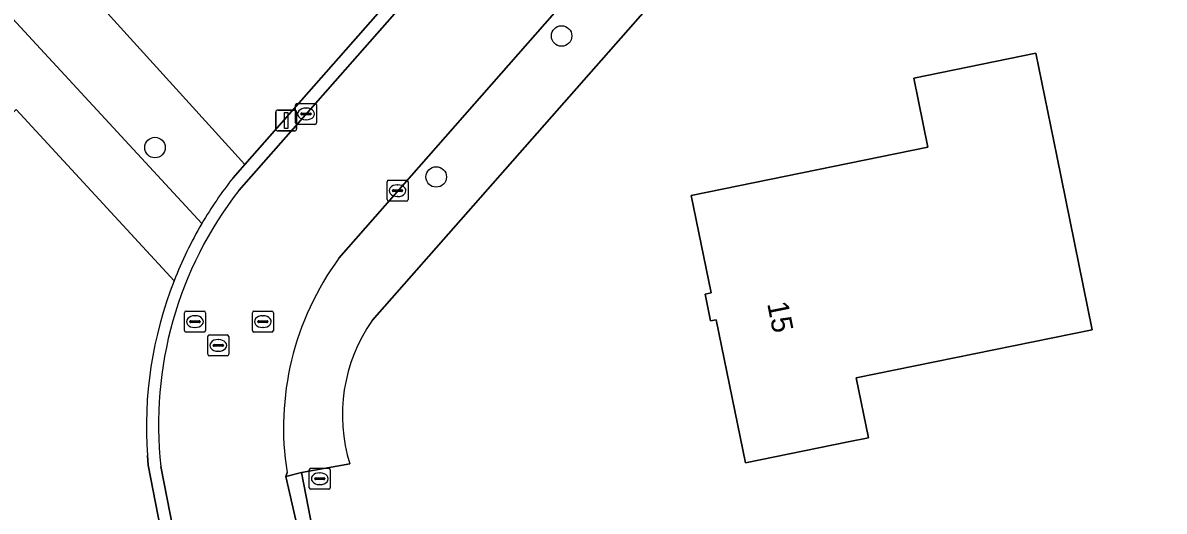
# Model space of a CAD drawing. Extents: x 157648 to 158502, y 379212 to 380938.
# Drawn here: x 158126.9 to 158181.3, y 380105.4 to 380128.7 of the extents above; entities that cross this region are included whole.
import ezdxf

# ---------------------------------------------------------------- set-up
doc = ezdxf.new("R2010")
doc.units = 0
for name, color, linetype in [('IMGEO_Boom', 7, 'Continuous'), ('IMGEO_Brandkraan', 7, 'Continuous'), ('IMGEO_Erf', 7, 'Continuous'), ('IMGEO_Groenvoorziening', 7, 'Continuous'), ('IMGEO_Kolk', 7, 'Continuous'), ('IMGEO_Lichtmast', 7, 'Continuous'), ('IMGEO_Pand', 7, 'Continuous'), ('IMGEO_Pand_nummerreeks', 7, 'Continuous'), ('IMGEO_Rijbaan_lokaal_open', 7, 'Continuous'), ('IMGEO_Rioolput', 7, 'Continuous'), ('IMGEO_Voetpad_open', 7, 'Continuous')]:
    doc.layers.add(name, color=color, linetype=linetype)

msp = doc.modelspace()

# ---------------------------------------------------------------- linework, layer by layer
at = {"layer": 'IMGEO_Boom'}
for centre in [(158152.584, 380128.087), (158133.188, 380122.76), (158146.604, 380121.358)]:
    msp.add_circle(centre, 0.489, dxfattribs=at)
at = {"layer": 'IMGEO_Brandkraan'}
for p, q in [((158140.547, 380106.527), (158140.547, 380107.379)), ((158140.622, 380107.453), (158141.474, 380107.453)), ((158141.035, 380107.233), (158141.06, 380107.233)), ((158141.548, 380107.379), (158141.548, 380106.527)), ((158140.806, 380106.947), (158140.806, 380106.959)), ((158141.244, 380106.91), (158140.846, 380106.91)), ((158140.849, 380106.996), (158141.247, 380106.996)), ((158141.058, 380106.673), (158141.033, 380106.673)), ((158141.29, 380106.959), (158141.29, 380106.947)), ((158141.474, 380106.453), (158140.622, 380106.453))]:
    msp.add_line(p, q, dxfattribs=at)
for points in [[(158140.547, 380106.527), (158140.547, 380107.379)], [(158140.622, 380107.453), (158141.474, 380107.453)], [(158141.548, 380107.379), (158141.548, 380106.527)], [(158141.474, 380106.453), (158140.622, 380106.453)]]:
    msp.add_lwpolyline(points, dxfattribs=at)
for centre, radius, start, end in [((158140.624, 380107.377), 0.0765, 91.552, 178.448), ((158140.624, 380107.377), 0.0765, 91.552, 178.448), ((158141.472, 380107.377), 0.0765, 1.552, 88.448), ((158141.472, 380107.377), 0.0765, 1.552, 88.448), ((158140.624, 380106.529), 0.0765, 181.552, 268.448), ((158140.624, 380106.529), 0.0765, 181.552, 268.448), ((158140.846, 380106.956), 0.0403, 85.8775, 175.7526), ((158140.843, 380106.946), 0.0366, 178.938, 274.7102), ((158141.247, 380106.953), 0.043, 264.8664, 352.4533), ((158141.251, 380106.958), 0.0386, 1.7309, 96.639), ((158141.472, 380106.529), 0.0765, 271.552, 358.448), ((158141.472, 380106.529), 0.0765, 271.552, 358.448)]:
    msp.add_arc(centre, radius, start, end, dxfattribs=at)
for centre, major_axis, ratio, start_param, end_param in [((158141.034, 380106.953), (-0.387, 0.002), 0.722429, 4.712389, 7.853982), ((158141.059, 380106.953), (-0.39, 0.002), 0.717154, 1.570796, 4.712389)]:
    msp.add_ellipse(centre, major_axis=major_axis, ratio=ratio, start_param=start_param, end_param=end_param, dxfattribs=at)
at = {"layer": 'IMGEO_Erf'}
for points in [[(158062.709, 380204.118), (158066.028, 380200.389), (158066.048, 380200.368), (158067.767, 380198.505), (158069.655, 380196.459), (158077.65, 380187.538), (158086.54, 380177.821), (158093, 380170.705), (158096.56, 380166.973), (158097.032, 380166.515), (158097.186, 380166.366), (158137.479, 380121.959), (158160.384, 380147.99)], [(158134.097, 380116.401), (158126.567, 380124.573), (158125.308, 380123.38), (158123.402, 380121.754), (158102.784, 380143.444), (158100.793, 380145.995), (158100.888, 380147.081), (158101.751, 380147.824), (158102.815, 380148.245), (158101.529, 380150.614), (158101.184, 380148.764), (158099.057, 380146.799), (158077.509, 380124.519), (158073.042, 380120), (158076.446, 380093.038), (158082.123, 380052.432), (158083.001, 380046.163), (158083.768, 380042.525), (158087.967, 380012.351), (158088.026, 380012.108), (158088.365, 380010.72), (158097.872, 379998.512), (158113.836, 379975.832)], [(158124.564, 379960.342), (158206.82, 380026.58), (158196.915, 380075.272), (158189.705, 380112.851), (158186.635, 380128.853), (158166.68, 380140.8), (158143.542, 380114.501)], [(158140.237, 380069.676), (158139.202, 380074.997), (158132.86, 380107.608), (158132.824, 380108.055)], [(158142.479, 380107.659), (158140.181, 380107.252), (158146.167, 380076.346), (158147.234, 380070.834)]]:
    msp.add_lwpolyline(points, dxfattribs=at)
msp.add_lwpolyline([(158161.354, 380107.709), (158159.962, 380114.542), (158159.689, 380114.487), (158159.427, 380115.77), (158159.718, 380115.83), (158158.771, 380120.476), (158170.058, 380122.776), (158169.385, 380126.079), (158175.204, 380127.265), (158176.203, 380122.366), (158177.896, 380114.057), (158166.639, 380111.763), (158167.222, 380108.905), (158166.254, 380108.708)], close=True, dxfattribs=at)
for centre, radius, start, end in [((158152.012, 380109.398), 19.235, 158.6505, 184.0047), ((158150.017, 380109.991), 7.891, 145.1458, 197.1921)]:
    msp.add_arc(centre, radius, start, end, dxfattribs=at)
at = {"layer": 'IMGEO_Groenvoorziening'}
for points in [[(158097.186, 380166.366), (158097.032, 380166.515), (158096.989, 380166.471), (158097.014, 380166.267), (158097.135, 380165.254), (158096.591, 380164.76), (158095.31, 380164.744), (158094.262, 380163.728), (158135.424, 380119.135)], [(158136.913, 380121.316), (158137.479, 380121.959), (158097.186, 380166.366)], [(158135.424, 380119.135), (158094.262, 380163.728)], [(158126.567, 380124.573), (158134.097, 380116.401)]]:
    msp.add_lwpolyline(points, dxfattribs=at)
for centre, radius, start, end in [((158152.026, 380109.4), 19.246, 141.7441, 149.6121), ((158151.933, 380109.433), 19.149, 149.5582, 158.6608)]:
    msp.add_arc(centre, radius, start, end, dxfattribs=at)
at = {"layer": 'IMGEO_Kolk'}
for p, q in [((158139.893, 380123.941), (158139.893, 380124.793)), ((158139.968, 380124.867), (158140.82, 380124.867)), ((158140.381, 380124.647), (158140.406, 380124.647)), ((158140.894, 380124.793), (158140.894, 380123.941)), ((158140.152, 380124.361), (158140.152, 380124.373)), ((158140.59, 380124.324), (158140.192, 380124.324)), ((158140.195, 380124.41), (158140.593, 380124.41)), ((158140.404, 380124.087), (158140.379, 380124.087)), ((158140.636, 380124.373), (158140.636, 380124.361)), ((158140.82, 380123.867), (158139.968, 380123.867)), ((158144.332, 380121.202), (158145.184, 380121.202)), ((158144.257, 380120.276), (158144.257, 380121.128)), ((158144.516, 380120.696), (158144.516, 380120.708)), ((158144.954, 380120.659), (158144.556, 380120.659)), ((158144.559, 380120.745), (158144.957, 380120.745)), ((158144.745, 380120.982), (158144.77, 380120.982)), ((158145, 380120.708), (158145, 380120.696)), ((158145.258, 380121.128), (158145.258, 380120.276)), ((158145.184, 380120.202), (158144.332, 380120.202)), ((158144.768, 380120.422), (158144.743, 380120.422))]:
    msp.add_line(p, q, dxfattribs=at)
for points in [[(158139.893, 380123.941), (158139.893, 380124.793)], [(158139.968, 380124.867), (158140.82, 380124.867)], [(158140.894, 380124.793), (158140.894, 380123.941)], [(158140.82, 380123.867), (158139.968, 380123.867)], [(158144.332, 380121.202), (158145.184, 380121.202)], [(158144.257, 380120.276), (158144.257, 380121.128)], [(158145.258, 380121.128), (158145.258, 380120.276)], [(158145.184, 380120.202), (158144.332, 380120.202)]]:
    msp.add_lwpolyline(points, dxfattribs=at)
for centre, radius, start, end in [((158139.97, 380124.791), 0.0765, 91.552, 178.448), ((158139.97, 380124.791), 0.0765, 91.552, 178.448), ((158140.818, 380124.791), 0.0765, 1.552, 88.448), ((158140.818, 380124.791), 0.0765, 1.552, 88.448), ((158139.97, 380123.943), 0.0765, 181.552, 268.448), ((158139.97, 380123.943), 0.0765, 181.552, 268.448), ((158140.192, 380124.37), 0.0403, 85.8775, 175.7526), ((158140.189, 380124.36), 0.0366, 178.938, 274.7102), ((158140.593, 380124.367), 0.043, 264.8664, 352.4533), ((158140.597, 380124.372), 0.0386, 1.7309, 96.639), ((158140.818, 380123.943), 0.0765, 271.552, 358.448), ((158140.818, 380123.943), 0.0765, 271.552, 358.448), ((158144.334, 380121.126), 0.0765, 91.552, 178.448), ((158144.334, 380121.126), 0.0765, 91.552, 178.448), ((158145.182, 380121.126), 0.0765, 1.552, 88.448), ((158145.182, 380121.126), 0.0765, 1.552, 88.448), ((158144.556, 380120.705), 0.0403, 85.8775, 175.7526), ((158144.553, 380120.695), 0.0366, 178.938, 274.7102), ((158144.957, 380120.702), 0.043, 264.8664, 352.4533), ((158144.961, 380120.707), 0.0386, 1.7309, 96.639), ((158144.334, 380120.278), 0.0765, 181.552, 268.448), ((158144.334, 380120.278), 0.0765, 181.552, 268.448), ((158145.182, 380120.278), 0.0765, 271.552, 358.448), ((158145.182, 380120.278), 0.0765, 271.552, 358.448)]:
    msp.add_arc(centre, radius, start, end, dxfattribs=at)
for centre, major_axis, ratio, start_param, end_param in [((158140.38, 380124.367), (-0.387, 0.002), 0.722429, 4.712389, 7.853982), ((158140.405, 380124.367), (-0.39, 0.002), 0.717154, 1.570796, 4.712389), ((158144.744, 380120.702), (-0.387, 0.002), 0.722429, 4.712389, 7.853982), ((158144.769, 380120.702), (-0.39, 0.002), 0.717154, 1.570796, 4.712389)]:
    msp.add_ellipse(centre, major_axis=major_axis, ratio=ratio, start_param=start_param, end_param=end_param, dxfattribs=at)
at = {"layer": 'IMGEO_Lichtmast'}
for p, q in [((158139.051, 380124.551), (158139.841, 380124.551)), ((158139.841, 380124.551), (158139.051, 380124.551)), ((158138.951, 380123.651), (158138.951, 380124.451)), ((158138.951, 380124.451), (158138.951, 380123.651)), ((158139.941, 380124.451), (158139.941, 380123.651)), ((158139.941, 380123.651), (158139.941, 380124.451)), ((158139.841, 380123.551), (158139.051, 380123.551)), ((158139.051, 380123.551), (158139.841, 380123.551))]:
    msp.add_line(p, q, dxfattribs=at)
msp.add_lwpolyline([(158139.371, 380124.426), (158139.521, 380124.426), (158139.521, 380123.676), (158139.371, 380123.676), (158139.371, 380124.426)], dxfattribs=at)
for centre, start, end in [((158139.051, 380124.451), 90, 180), ((158139.051, 380124.451), 90, 180), ((158139.841, 380124.451), 0, 90), ((158139.841, 380124.451), 360, 90), ((158139.051, 380123.651), 180, 270), ((158139.051, 380123.651), 180, 270), ((158139.841, 380123.651), 270, 0), ((158139.841, 380123.651), 270, 0)]:
    msp.add_arc(centre, 0.1, start, end, dxfattribs=at)
at = {"layer": 'IMGEO_Pand'}
msp.add_lwpolyline([(158166.254, 380108.708), (158167.222, 380108.905), (158166.639, 380111.763), (158177.896, 380114.057), (158176.203, 380122.366), (158175.204, 380127.265), (158169.385, 380126.079), (158170.058, 380122.776), (158158.771, 380120.476), (158159.718, 380115.83), (158159.427, 380115.77), (158159.689, 380114.487), (158159.962, 380114.542), (158161.354, 380107.709)], close=True, dxfattribs=at)
at = {"layer": 'IMGEO_Rijbaan_lokaal_open'}
for points in [[(158160.885, 380147.669), (158152.174, 380137.739), (158148.863, 380133.973), (158137.188, 380120.713)], [(158141.965, 380117.479), (158165.082, 380143.815)], [(158133.467, 380107.544), (158138.655, 380081.026), (158139.812, 380075.115), (158145.552, 380076.227), (158143.907, 380084.691), (158142.875, 380089.9), (158140.165, 380103.856), (158139.433, 380107.06), (158139.487, 380107.249)]]:
    msp.add_lwpolyline(points, dxfattribs=at)
for centre, radius, start, end in [((158151.506, 380109.557), 18.151, 142.0759, 186.3681), ((158153.001, 380109.391), 13.683, 143.7627, 189.0044)]:
    msp.add_arc(centre, radius, start, end, dxfattribs=at)
at = {"layer": 'IMGEO_Rioolput'}
for p, q in [((158134.595, 380114.026), (158134.595, 380114.878)), ((158134.67, 380114.952), (158135.522, 380114.952)), ((158135.083, 380114.732), (158135.108, 380114.732)), ((158135.596, 380114.878), (158135.596, 380114.026)), ((158137.833, 380114.026), (158137.833, 380114.878)), ((158137.908, 380114.952), (158138.76, 380114.952)), ((158138.321, 380114.732), (158138.346, 380114.732)), ((158138.834, 380114.878), (158138.834, 380114.026)), ((158134.854, 380114.446), (158134.854, 380114.458)), ((158135.292, 380114.409), (158134.894, 380114.409)), ((158134.897, 380114.495), (158135.295, 380114.495)), ((158135.106, 380114.172), (158135.081, 380114.172)), ((158135.338, 380114.458), (158135.338, 380114.446)), ((158138.092, 380114.446), (158138.092, 380114.458)), ((158138.53, 380114.409), (158138.132, 380114.409)), ((158138.135, 380114.495), (158138.533, 380114.495)), ((158138.344, 380114.172), (158138.319, 380114.172)), ((158138.576, 380114.458), (158138.576, 380114.446)), ((158135.522, 380113.952), (158134.67, 380113.952)), ((158135.707, 380112.892), (158135.707, 380113.744)), ((158135.782, 380113.818), (158136.634, 380113.818)), ((158136.195, 380113.598), (158136.22, 380113.598)), ((158136.708, 380113.744), (158136.708, 380112.892)), ((158138.76, 380113.952), (158137.908, 380113.952)), ((158135.966, 380113.312), (158135.966, 380113.324)), ((158136.404, 380113.275), (158136.006, 380113.275)), ((158136.009, 380113.361), (158136.407, 380113.361)), ((158136.218, 380113.038), (158136.193, 380113.038)), ((158136.45, 380113.324), (158136.45, 380113.312)), ((158136.634, 380112.818), (158135.782, 380112.818))]:
    msp.add_line(p, q, dxfattribs=at)
for points in [[(158134.595, 380114.026), (158134.595, 380114.878)], [(158134.67, 380114.952), (158135.522, 380114.952)], [(158135.596, 380114.878), (158135.596, 380114.026)], [(158137.833, 380114.026), (158137.833, 380114.878)], [(158137.908, 380114.952), (158138.76, 380114.952)], [(158138.834, 380114.878), (158138.834, 380114.026)], [(158135.522, 380113.952), (158134.67, 380113.952)], [(158135.707, 380112.892), (158135.707, 380113.744)], [(158135.782, 380113.818), (158136.634, 380113.818)], [(158136.708, 380113.744), (158136.708, 380112.892)], [(158138.76, 380113.952), (158137.908, 380113.952)], [(158136.634, 380112.818), (158135.782, 380112.818)]]:
    msp.add_lwpolyline(points, dxfattribs=at)
for centre, radius, start, end in [((158134.672, 380114.876), 0.0765, 91.552, 178.448), ((158134.672, 380114.876), 0.0765, 91.552, 178.448), ((158135.52, 380114.876), 0.0765, 1.552, 88.448), ((158135.52, 380114.876), 0.0765, 1.552, 88.448), ((158137.91, 380114.876), 0.0765, 91.552, 178.448), ((158137.91, 380114.876), 0.0765, 91.552, 178.448), ((158138.758, 380114.876), 0.0765, 1.552, 88.448), ((158138.758, 380114.876), 0.0765, 1.552, 88.448), ((158134.894, 380114.455), 0.0403, 85.8775, 175.7526), ((158134.891, 380114.445), 0.0366, 178.938, 274.7102), ((158135.295, 380114.452), 0.043, 264.8664, 352.4533), ((158135.299, 380114.457), 0.0386, 1.7309, 96.639), ((158138.132, 380114.455), 0.0403, 85.8775, 175.7526), ((158138.129, 380114.445), 0.0366, 178.938, 274.7102), ((158138.533, 380114.452), 0.043, 264.8664, 352.4533), ((158138.537, 380114.457), 0.0386, 1.7309, 96.639), ((158134.672, 380114.028), 0.0765, 181.552, 268.448), ((158134.672, 380114.028), 0.0765, 181.552, 268.448), ((158135.52, 380114.028), 0.0765, 271.552, 358.448), ((158135.52, 380114.028), 0.0765, 271.552, 358.448), ((158135.784, 380113.742), 0.0765, 91.552, 178.448), ((158135.784, 380113.742), 0.0765, 91.552, 178.448), ((158136.632, 380113.742), 0.0765, 1.552, 88.448), ((158136.632, 380113.742), 0.0765, 1.552, 88.448), ((158137.91, 380114.028), 0.0765, 181.552, 268.448), ((158137.91, 380114.028), 0.0765, 181.552, 268.448), ((158138.758, 380114.028), 0.0765, 271.552, 358.448), ((158138.758, 380114.028), 0.0765, 271.552, 358.448), ((158136.006, 380113.321), 0.0403, 85.8775, 175.7526), ((158136.003, 380113.311), 0.0366, 178.938, 274.7102), ((158136.407, 380113.318), 0.043, 264.8664, 352.4533), ((158136.411, 380113.323), 0.0386, 1.7309, 96.639), ((158135.784, 380112.894), 0.0765, 181.552, 268.448), ((158135.784, 380112.894), 0.0765, 181.552, 268.448), ((158136.632, 380112.894), 0.0765, 271.552, 358.448), ((158136.632, 380112.894), 0.0765, 271.552, 358.448)]:
    msp.add_arc(centre, radius, start, end, dxfattribs=at)
for centre, major_axis, ratio, start_param, end_param in [((158135.082, 380114.452), (-0.387, 0.002), 0.722429, 4.712389, 7.853982), ((158135.107, 380114.452), (-0.39, 0.002), 0.717154, 1.570796, 4.712389), ((158138.32, 380114.452), (-0.387, 0.002), 0.722429, 4.712389, 7.853982), ((158138.345, 380114.452), (-0.39, 0.002), 0.717154, 1.570796, 4.712389), ((158136.194, 380113.318), (-0.387, 0.002), 0.722429, 4.712389, 7.853982), ((158136.219, 380113.318), (-0.39, 0.002), 0.717154, 1.570796, 4.712389)]:
    msp.add_ellipse(centre, major_axis=major_axis, ratio=ratio, start_param=start_param, end_param=end_param, dxfattribs=at)
at = {"layer": 'IMGEO_Voetpad_open'}
for points in [[(158143.542, 380114.501), (158166.68, 380140.8), (158168.979, 380143.487), (158170.949, 380147.011), (158171.741, 380151.076), (158175.95, 380186.37)], [(158160.384, 380147.99), (158137.479, 380121.959), (158136.913, 380121.316)], [(158137.188, 380120.713), (158148.863, 380133.973), (158152.174, 380137.739), (158160.885, 380147.669)], [(158165.082, 380143.815), (158141.965, 380117.479)], [(158132.824, 380108.055), (158132.86, 380107.608), (158139.202, 380074.997), (158139.812, 380075.115), (158138.655, 380081.026), (158133.467, 380107.544)], [(158139.487, 380107.249), (158139.433, 380107.06), (158140.181, 380107.252), (158142.479, 380107.659)]]:
    msp.add_lwpolyline(points, dxfattribs=at)
msp.add_lwpolyline([(158140.181, 380107.252), (158139.433, 380107.06), (158140.165, 380103.856), (158142.875, 380089.9), (158143.907, 380084.691), (158145.552, 380076.227), (158146.167, 380076.346)], close=True, dxfattribs=at)
for centre, radius, start, end in [((158152.026, 380109.4), 19.246, 141.7441, 149.6121), ((158151.506, 380109.557), 18.151, 142.0759, 186.3681), ((158151.933, 380109.433), 19.149, 149.5582, 158.6608), ((158153.001, 380109.391), 13.683, 143.7627, 189.0044), ((158152.012, 380109.398), 19.235, 158.6505, 184.0047), ((158150.017, 380109.991), 7.891, 145.1458, 197.1921)]:
    msp.add_arc(centre, radius, start, end, dxfattribs=at)

# ---------------------------------------------------------------- texts
at = {"layer": 'IMGEO_Pand_nummerreeks'}
msp.add_text('15', height=1, rotation=281.4376, dxfattribs=at).set_placement((158162.386, 380115.313))

doc.saveas('drawing.dxf')
